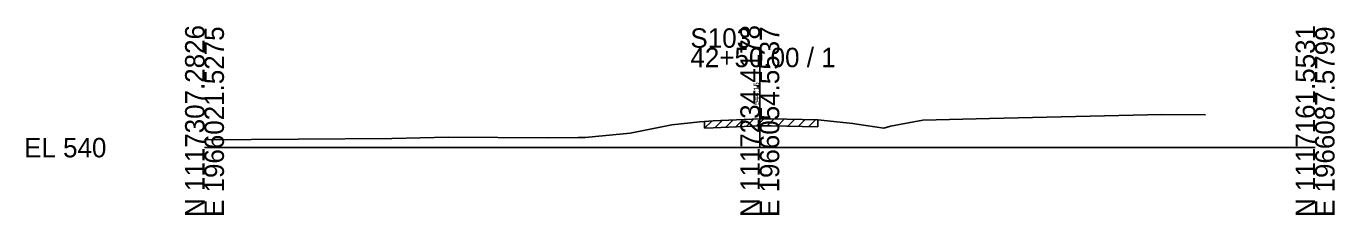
# Model space of a CAD drawing. Extents: x -26 to 163, y -10 to 45020.
# Drawn here: x -25.7 to 162.8, y 2490.3 to 2517.5 of the extents above; entities that cross this region are included whole.
import ezdxf

# ---------------------------------------------------------------- set-up
doc = ezdxf.new("R2010")
doc.units = 0
for name, color, linetype in [('RD_GPK_XS_Cell', 7, 'Continuous'), ('RD_XS_ExGround', 7, 'Continuous'), ('RD_XS_ExPaveRet', 7, 'Continuous'), ('RD_XS_TX_Elev_EX', 7, 'Continuous')]:
    doc.layers.add(name, color=color, linetype=linetype)

msp = doc.modelspace()

# ---------------------------------------------------------------- linework, layer by layer
at = {"layer": 'RD_GPK_XS_Cell'}
for p, q in [((80, 2500), (80, 2514.41)), ((0, 2500), (80, 2500)), ((80, 2500), (160, 2500))]:
    msp.add_line(p, q, dxfattribs=at)
at = {"layer": 'RD_XS_ExGround'}
for p, q in [((67.33, 2503.27), (71.38, 2503.72)), ((71.38, 2503.72), (72.04, 2503.79)), ((72.04, 2503.79), (73.29, 2503.85)), ((73.29, 2503.85), (80, 2504.15)), ((80, 2504.15), (80.37, 2504.16)), ((80.37, 2504.16), (81.63, 2504.14)), ((81.63, 2504.14), (88.34, 2504.01)), ((88.34, 2504.01), (92.51, 2503.58)), ((98.82, 2503.09), (103.5, 2503.95)), ((103.5, 2503.95), (113.08, 2504.22)), ((113.08, 2504.22), (137.93, 2504.8)), ((137.93, 2504.8), (144.19, 2504.75)), ((56.35, 2501.61), (61.31, 2502.08)), ((61.31, 2502.08), (62.06, 2502.23)), ((62.06, 2502.23), (67.33, 2503.27)), ((92.51, 2503.58), (93.41, 2503.49)), ((93.41, 2503.49), (94, 2503.4)), ((94, 2503.4), (97.85, 2502.83)), ((97.85, 2502.83), (98.82, 2503.09)), ((0, 2501.12), (27.01, 2501.32)), ((27.01, 2501.32), (35.15, 2501.49)), ((35.15, 2501.49), (49.4, 2501.44)), ((49.4, 2501.44), (53.85, 2501.46)), ((53.85, 2501.46), (54.86, 2501.47)), ((54.86, 2501.47), (56.35, 2501.61))]:
    msp.add_line(p, q, dxfattribs=at)
at = {"layer": 'RD_XS_ExPaveRet'}
for p, q in [((72.04, 2502.79), (73.09, 2503.84)), ((72.04, 2502.79), (72.04, 2503.79)), ((73.54, 2502.87), (74.59, 2503.91)), ((75.04, 2502.93), (76.09, 2503.98)), ((76.54, 2503), (77.59, 2504.04)), ((78.04, 2503.06), (79.09, 2504.11)), ((79.54, 2503.13), (80.57, 2504.16)), ((81.04, 2503.15), (82.02, 2504.13)), ((82.54, 2503.12), (83.52, 2504.1)), ((84.04, 2503.09), (85.02, 2504.08)), ((85.54, 2503.07), (86.52, 2504.05)), ((87.04, 2503.04), (88.02, 2504.02)), ((88.34, 2504.01), (88.34, 2503.01)), ((72.04, 2502.79), (73.29, 2502.85)), ((73.29, 2502.85), (80, 2503.15)), ((80, 2503.15), (80.37, 2503.16)), ((80.37, 2503.16), (81.63, 2503.14)), ((81.63, 2503.14), (88.34, 2503.01))]:
    msp.add_line(p, q, dxfattribs=at)

# ---------------------------------------------------------------- texts
at = {"layer": 'RD_GPK_XS_Cell'}
for s, p in [('N 1117307.2826', (0, 2490)), ('E 1966021.5275', (2.8, 2490)), ('N 1117234.4178', (80, 2490)), ('E 1966054.5537', (82.8, 2490)), ('N 1117161.5531', (160, 2490)), ('E 1966087.5799', (162.8, 2490))]:
    msp.add_text(s, height=2.8, rotation=90, dxfattribs=at).set_placement(p)
for s, p in [('S103', (70, 2514.41)), ('42+50.00 / 1', (70, 2511.61)), ('EL 540', (-26, 2498.6))]:
    msp.add_text(s, height=2.8, dxfattribs=at).set_placement(p)
at = {"layer": 'RD_XS_TX_Elev_EX'}
msp.add_text('544.15', height=0.8, rotation=90, dxfattribs=at).set_placement((79.9, 2506.15))

doc.saveas('drawing.dxf')
